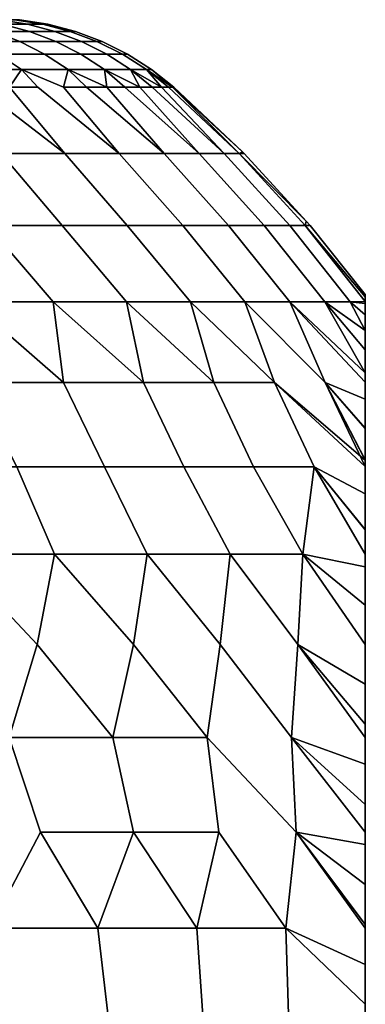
# Model space of a CAD drawing. Header units: metres. Extents: x -109 to 109, y -100 to 58.
# Tile 596 of 642: x 87.25 to 88.5, y 23.43 to 26.99. Entities that reach past the tile are written whole.
import ezdxf

# ---------------------------------------------------------------- set-up
doc = ezdxf.new("R2010")
doc.units = ezdxf.units.M
doc.layers.add('solid_21_062_100_XXX', color=7, linetype='CONTINUOUS')

msp = doc.modelspace()

# ---------------------------------------------------------------- linework, layer by layer
at = {"layer": 'solid_21_062_100_XXX'}
for points in [[(87.085014, 26.994728, -1.866423), (87.175629, 26.994728, -1.247802), (87.277008, 26.97884, -1.259652), (87.185539, 26.97884, -1.884148)], [(87.175629, 26.994728, 1.247802), (87.085014, 26.994728, 1.866423), (87.185539, 26.97884, 1.884148), (87.277008, 26.97884, 1.259652)], [(87.175629, 26.994728, -1.247802), (87.230118, 26.994728, -0.624958), (87.332024, 26.97884, -0.630893), (87.277008, 26.97884, -1.259652)], [(87.230118, 26.994728, 0.624958), (87.175629, 26.994728, 1.247802), (87.277008, 26.97884, 1.259652), (87.332024, 26.97884, 0.630893)], [(87.230118, 26.994728, -0.624958), (87.248299, 26.994728), (87.35038, 26.97884), (87.332024, 26.97884, -0.630893)], [(87.332024, 26.97884, 0.630893), (87.35038, 26.97884), (87.248299, 26.994728), (87.230118, 26.994728, 0.624958)], [(87.057907, 26.97884, -2.50227), (87.185539, 26.97884, -1.884148), (87.283913, 26.952507, -1.901495), (87.155106, 26.952507, -2.525306)], [(87.185539, 26.97884, 1.884148), (87.057907, 26.97884, 2.50227), (87.155106, 26.952507, 2.525306), (87.283913, 26.952507, 1.901495)], [(87.185539, 26.97884, -1.884148), (87.277008, 26.97884, -1.259652), (87.376228, 26.952507, -1.271249), (87.283913, 26.952507, -1.901495)], [(87.277008, 26.97884, 1.259652), (87.185539, 26.97884, 1.884148), (87.283913, 26.952507, 1.901495), (87.376228, 26.952507, 1.271249)], [(87.277008, 26.97884, -1.259652), (87.332024, 26.97884, -0.630893), (87.431747, 26.952507, -0.636702), (87.376228, 26.952507, -1.271249)], [(87.332024, 26.97884, 0.630893), (87.277008, 26.97884, 1.259652), (87.376228, 26.952507, 1.271249), (87.431747, 26.952507, 0.636702)], [(87.332024, 26.97884, -0.630893), (87.35038, 26.97884), (87.450272, 26.952507), (87.431747, 26.952507, -0.636702)], [(87.431747, 26.952507, 0.636702), (87.450272, 26.952507), (87.35038, 26.97884), (87.332024, 26.97884, 0.630893)], [(86.990242, 26.952507, -3.140573), (87.155106, 26.952507, -2.525306), (87.249146, 26.916008, -2.547593), (87.082825, 26.916008, -3.16829)], [(87.155106, 26.952507, 2.525306), (86.990242, 26.952507, 3.140573), (87.082825, 26.916008, 3.16829), (87.249146, 26.916008, 2.547593)], [(87.155106, 26.952507, -2.525306), (87.283913, 26.952507, -1.901495), (87.379082, 26.916008, -1.918276), (87.249146, 26.916008, -2.547593)], [(87.283913, 26.952507, 1.901495), (87.155106, 26.952507, 2.525306), (87.249146, 26.916008, 2.547593), (87.379082, 26.916008, 1.918276)], [(87.283913, 26.952507, -1.901495), (87.376228, 26.952507, -1.271249), (87.472214, 26.916008, -1.282468), (87.379082, 26.916008, -1.918276)], [(87.376228, 26.952507, 1.271249), (87.283913, 26.952507, 1.901495), (87.379082, 26.916008, 1.918276), (87.472214, 26.916008, 1.282468)], [(87.376228, 26.952507, -1.271249), (87.431747, 26.952507, -0.636702), (87.528221, 26.916008, -0.642321), (87.472214, 26.916008, -1.282468)], [(87.431747, 26.952507, 0.636702), (87.376228, 26.952507, 1.271249), (87.472214, 26.916008, 1.282468), (87.528221, 26.916008, 0.642321)], [(87.431747, 26.952507, -0.636702), (87.450272, 26.952507), (87.546913, 26.916008), (87.528221, 26.916008, -0.642321)], [(87.528221, 26.916008, 0.642321), (87.546913, 26.916008), (87.450272, 26.952507), (87.431747, 26.952507, 0.636702)], [(87.082825, 26.916008, -3.16829), (87.249146, 26.916008, -2.547593), (87.339012, 26.869734, -2.568893), (87.17131, 26.869734, -3.19478)], [(87.249146, 26.916008, 2.547593), (87.082825, 26.916008, 3.16829), (87.17131, 26.869734, 3.19478), (87.339012, 26.869734, 2.568893)], [(87.249146, 26.916008, -2.547593), (87.379082, 26.916008, -1.918276), (87.470047, 26.869734, -1.934315), (87.339012, 26.869734, -2.568893)], [(87.379082, 26.916008, 1.918276), (87.249146, 26.916008, 2.547593), (87.339012, 26.869734, 2.568893), (87.470047, 26.869734, 1.934315)], [(87.379082, 26.916008, -1.918276), (87.472214, 26.916008, -1.282468), (87.563957, 26.869734, -1.293191), (87.470047, 26.869734, -1.934315)], [(87.472214, 26.916008, 1.282468), (87.379082, 26.916008, 1.918276), (87.470047, 26.869734, 1.934315), (87.563957, 26.869734, 1.293191)], [(87.472214, 26.916008, -1.282468), (87.528221, 26.916008, -0.642321), (87.62043, 26.869734, -0.647691), (87.563957, 26.869734, -1.293191)], [(87.528221, 26.916008, 0.642321), (87.472214, 26.916008, 1.282468), (87.563957, 26.869734, 1.293191), (87.62043, 26.869734, 0.647691)], [(87.528221, 26.916008, -0.642321), (87.546913, 26.916008), (87.639275, 26.869734), (87.62043, 26.869734, -0.647691)], [(87.62043, 26.869734, 0.647691), (87.639275, 26.869734), (87.546913, 26.916008), (87.528221, 26.916008, 0.642321)], [(86.967491, 26.869734, -3.809856), (87.17131, 26.869734, -3.19478), (87.254745, 26.814177, -3.219759), (87.049339, 26.814177, -3.839644)], [(87.17131, 26.869734, 3.19478), (86.967491, 26.869734, 3.809856), (87.049339, 26.814177, 3.839644), (87.254745, 26.814177, 3.219759)], [(87.17131, 26.869734, -3.19478), (87.339012, 26.869734, -2.568893), (87.423759, 26.814177, -2.588979), (87.254745, 26.814177, -3.219759)], [(87.339012, 26.869734, 2.568893), (87.17131, 26.869734, 3.19478), (87.254745, 26.814177, 3.219759), (87.423759, 26.814177, 2.588979)], [(87.339012, 26.869734, -2.568893), (87.470047, 26.869734, -1.934315), (87.555817, 26.814177, -1.949438), (87.423759, 26.814177, -2.588979)], [(87.470047, 26.869734, 1.934315), (87.339012, 26.869734, 2.568893), (87.423759, 26.814177, 2.588979), (87.555817, 26.814177, 1.949438)], [(87.470047, 26.869734, -1.934315), (87.563957, 26.869734, -1.293191), (87.650459, 26.814177, -1.303302), (87.555817, 26.814177, -1.949438)], [(87.563957, 26.869734, 1.293191), (87.470047, 26.869734, 1.934315), (87.555817, 26.814177, 1.949438), (87.650459, 26.814177, 1.303302)], [(87.563957, 26.869734, -1.293191), (87.62043, 26.869734, -0.647691), (87.707375, 26.814177, -0.652755), (87.650459, 26.814177, -1.303302)], [(87.62043, 26.869734, 0.647691), (87.563957, 26.869734, 1.293191), (87.650459, 26.814177, 1.303302), (87.707375, 26.814177, 0.652755)], [(87.62043, 26.869734, -0.647691), (87.639275, 26.869734), (87.726372, 26.814177), (87.707375, 26.814177, -0.652755)], [(87.707375, 26.814177, 0.652755), (87.726372, 26.814177), (87.639275, 26.869734), (87.62043, 26.869734, 0.647691)], [(87.049339, 26.814177, -3.839644), (87.211601, 26.75, -3.621348), (87.412476, 26.509626, -3.81844), (87.099586, 26.75, -3.937177)], [(87.049339, 26.814177, -3.839644), (87.254745, 26.814177, -3.219759), (87.211601, 26.75, -3.621348)], [(87.049339, 26.814177, 3.839644), (87.099586, 26.75, 3.937177), (87.412476, 26.509626, 3.81844), (87.211601, 26.75, 3.621348)], [(87.254745, 26.814177, 3.219759), (87.049339, 26.814177, 3.839644), (87.211601, 26.75, 3.621348), (87.314209, 26.75, 3.302337)], [(87.254745, 26.814177, -3.219759), (87.314209, 26.75, -3.302337), (87.211601, 26.75, -3.621348)], [(87.254745, 26.814177, -3.219759), (87.407318, 26.75, -2.980426), (87.609406, 26.509626, -3.200565), (87.314209, 26.75, -3.302337)], [(87.254745, 26.814177, -3.219759), (87.423759, 26.814177, -2.588979), (87.407318, 26.75, -2.980426)], [(87.254745, 26.814177, 3.219759), (87.314209, 26.75, 3.302337), (87.609406, 26.509626, 3.200565), (87.407318, 26.75, 2.980426)], [(87.423759, 26.814177, 2.588979), (87.254745, 26.814177, 3.219759), (87.407318, 26.75, 2.980426), (87.490845, 26.75, 2.655897)], [(87.423759, 26.814177, -2.588979), (87.490845, 26.75, -2.655897), (87.407318, 26.75, -2.980426)], [(87.423759, 26.814177, -2.588979), (87.564728, 26.75, -2.329035), (87.490845, 26.75, -2.655897)], [(87.423759, 26.814177, -2.588979), (87.555817, 26.814177, -1.949438), (87.564728, 26.75, -2.329035)], [(87.423759, 26.814177, 2.588979), (87.490845, 26.75, 2.655897), (87.564728, 26.75, 2.329035)], [(87.555817, 26.814177, 1.949438), (87.423759, 26.814177, 2.588979), (87.564728, 26.75, 2.329035), (87.628883, 26.75, 2.000127)], [(87.555817, 26.814177, -1.949438), (87.683266, 26.75, -1.669462), (87.628883, 26.75, -2.000127)], [(87.555817, 26.814177, -1.949438), (87.650459, 26.814177, -1.303302), (87.683266, 26.75, -1.669462)], [(87.555817, 26.814177, -1.949438), (87.628883, 26.75, -2.000127), (87.564728, 26.75, -2.329035)], [(87.555817, 26.814177, 1.949438), (87.628883, 26.75, 2.000127), (87.683266, 26.75, 1.669462)], [(87.650459, 26.814177, 1.303302), (87.555817, 26.814177, 1.949438), (87.683266, 26.75, 1.669462), (87.727829, 26.75, 1.337331)], [(87.650459, 26.814177, -1.303302), (87.762527, 26.75, -1.004026), (87.727829, 26.75, -1.337331)], [(87.650459, 26.814177, -1.303302), (87.707375, 26.814177, -0.652755), (87.762527, 26.75, -1.004026)], [(87.650459, 26.814177, -1.303302), (87.727829, 26.75, -1.337331), (87.683266, 26.75, -1.669462)], [(87.650459, 26.814177, 1.303302), (87.727829, 26.75, 1.337331), (87.762527, 26.75, 1.004026)], [(87.707375, 26.814177, 0.652755), (87.650459, 26.814177, 1.303302), (87.762527, 26.75, 1.004026), (87.787331, 26.75, 0.669839)], [(87.726372, 26.814177), (87.707375, 26.814177, 0.652755), (87.802223, 26.75, 0.335066), (87.80719, 26.75)], [(87.707375, 26.814177, -0.652755), (87.802223, 26.75, -0.335066), (87.787331, 26.75, -0.669839)], [(87.707375, 26.814177, -0.652755), (87.726372, 26.814177), (87.802223, 26.75, -0.335066)], [(87.707375, 26.814177, -0.652755), (87.787331, 26.75, -0.669839), (87.762527, 26.75, -1.004026)], [(87.707375, 26.814177, 0.652755), (87.787331, 26.75, 0.669839), (87.802223, 26.75, 0.335066)], [(87.726372, 26.814177), (87.80719, 26.75), (87.802223, 26.75, -0.335066)], [(87.412476, 26.509626, -3.81844), (87.181206, 26.509626, -4.4243), (86.978256, 26.75, -4.249549), (87.099586, 26.75, -3.937177)], [(87.181206, 26.509626, 4.4243), (87.412476, 26.509626, 3.81844), (87.099586, 26.75, 3.937177), (86.978256, 26.75, 4.249549)], [(87.609406, 26.509626, -3.200565), (87.412476, 26.509626, -3.81844), (87.211601, 26.75, -3.621348), (87.314209, 26.75, -3.302337)], [(87.412476, 26.509626, 3.81844), (87.609406, 26.509626, 3.200565), (87.314209, 26.75, 3.302337), (87.211601, 26.75, 3.621348)], [(87.771385, 26.509626, -2.572621), (87.609406, 26.509626, -3.200565), (87.407318, 26.75, -2.980426), (87.490845, 26.75, -2.655897)], [(87.609406, 26.509626, 3.200565), (87.771385, 26.509626, 2.572621), (87.490845, 26.75, 2.655897), (87.407318, 26.75, 2.980426)], [(87.771385, 26.509626, -2.572621), (87.490845, 26.75, -2.655897), (87.564728, 26.75, -2.329035)], [(87.771385, 26.509626, 2.572621), (87.564728, 26.75, 2.329035), (87.490845, 26.75, 2.655897)], [(87.897903, 26.509626, -1.936582), (87.771385, 26.509626, -2.572621), (87.564728, 26.75, -2.329035), (87.628883, 26.75, -2.000127)], [(87.771385, 26.509626, 2.572621), (87.897903, 26.509626, 1.936582), (87.628883, 26.75, 2.000127), (87.564728, 26.75, 2.329035)], [(87.897903, 26.509626, -1.936582), (87.628883, 26.75, -2.000127), (87.683266, 26.75, -1.669462)], [(87.897903, 26.509626, 1.936582), (87.683266, 26.75, 1.669462), (87.628883, 26.75, 2.000127)], [(87.988556, 26.509626, -1.29445), (87.897903, 26.509626, -1.936582), (87.683266, 26.75, -1.669462), (87.727829, 26.75, -1.337331)], [(87.897903, 26.509626, 1.936582), (87.988556, 26.509626, 1.29445), (87.727829, 26.75, 1.337331), (87.683266, 26.75, 1.669462)], [(87.988556, 26.509626, -1.29445), (87.727829, 26.75, -1.337331), (87.762527, 26.75, -1.004026)], [(87.988556, 26.509626, 1.29445), (87.762527, 26.75, 1.004026), (87.727829, 26.75, 1.337331)], [(88.043068, 26.509626, -0.648245), (87.988556, 26.509626, -1.29445), (87.762527, 26.75, -1.004026), (87.787331, 26.75, -0.669839)], [(87.988556, 26.509626, 1.29445), (88.043068, 26.509626, 0.648245), (87.787331, 26.75, 0.669839), (87.762527, 26.75, 1.004026)], [(88.043068, 26.509626, -0.648245), (87.787331, 26.75, -0.669839), (87.802223, 26.75, -0.335066)], [(88.043068, 26.509626, 0.648245), (87.802223, 26.75, 0.335066), (87.787331, 26.75, 0.669839)], [(88.055008, 26.515953), (88.043068, 26.509626, -0.648245), (87.802223, 26.75, -0.335066), (87.80719, 26.75)], [(87.802223, 26.75, 0.335066), (88.055008, 26.515953), (87.80719, 26.75)], [(88.043068, 26.509626, 0.648245), (88.061256, 26.509626), (88.055008, 26.515953), (87.802223, 26.75, 0.335066)], [(86.916328, 26.509626, -5.01624), (87.181206, 26.509626, -4.4243), (87.402168, 26.249126, -4.515825), (87.131813, 26.249126, -5.12001)], [(87.181206, 26.509626, 4.4243), (86.916328, 26.509626, 5.01624), (87.131813, 26.249126, 5.12001), (87.402168, 26.249126, 4.515825)], [(87.181206, 26.509626, -4.4243), (87.412476, 26.509626, -3.81844), (87.638222, 26.249126, -3.897431), (87.402168, 26.249126, -4.515825)], [(87.412476, 26.509626, 3.81844), (87.181206, 26.509626, 4.4243), (87.402168, 26.249126, 4.515825), (87.638222, 26.249126, 3.897431)], [(87.412476, 26.509626, -3.81844), (87.609406, 26.509626, -3.200565), (87.839226, 26.249126, -3.266775), (87.638222, 26.249126, -3.897431)], [(87.609406, 26.509626, 3.200565), (87.412476, 26.509626, 3.81844), (87.638222, 26.249126, 3.897431), (87.839226, 26.249126, 3.266775)], [(87.609406, 26.509626, -3.200565), (87.771385, 26.509626, -2.572621), (88.004555, 26.249126, -2.62584), (87.839226, 26.249126, -3.266775)], [(87.771385, 26.509626, 2.572621), (87.609406, 26.509626, 3.200565), (87.839226, 26.249126, 3.266775), (88.004555, 26.249126, 2.62584)], [(87.771385, 26.509626, -2.572621), (87.897903, 26.509626, -1.936582), (88.13369, 26.249126, -1.976644), (88.004555, 26.249126, -2.62584)], [(87.897903, 26.509626, 1.936582), (87.771385, 26.509626, 2.572621), (88.004555, 26.249126, 2.62584), (88.13369, 26.249126, 1.976644)], [(87.897903, 26.509626, -1.936582), (87.988556, 26.509626, -1.29445), (88.226219, 26.249126, -1.321228), (88.13369, 26.249126, -1.976644)], [(87.988556, 26.509626, 1.29445), (87.897903, 26.509626, 1.936582), (88.13369, 26.249126, 1.976644), (88.226219, 26.249126, 1.321228)], [(87.988556, 26.509626, -1.29445), (88.043068, 26.509626, -0.648245), (88.281853, 26.249126, -0.661655), (88.226219, 26.249126, -1.321228)], [(88.043068, 26.509626, 0.648245), (87.988556, 26.509626, 1.29445), (88.226219, 26.249126, 1.321228), (88.281853, 26.249126, 0.661655)], [(88.055008, 26.515953), (88.061256, 26.509626), (88.043068, 26.509626, -0.648245)], [(88.281853, 26.249126, 0.661655), (88.300415, 26.249126), (88.286301, 26.265566), (88.043068, 26.509626, 0.648245)], [(88.286301, 26.265566), (88.281853, 26.249126, -0.661655), (88.043068, 26.509626, -0.648245), (88.061256, 26.509626)], [(88.043068, 26.509626, 0.648245), (88.286301, 26.265566), (88.061256, 26.509626)], [(86.828003, 26.249126, -5.708085), (87.131813, 26.249126, -5.12001), (87.369598, 25.972372, -5.132828), (87.071632, 25.972372, -5.721435)], [(87.369675, 25.972372, 5.132669), (87.131813, 26.249126, 5.12001), (86.828003, 26.249126, 5.708085), (87.071724, 25.972372, 5.721266)], [(87.131813, 26.249126, -5.12001), (87.402168, 26.249126, -4.515825), (87.634834, 25.972372, -4.52876), (87.369598, 25.972372, -5.132828)], [(87.634895, 25.972372, 4.528612), (87.402168, 26.249126, 4.515825), (87.131813, 26.249126, 5.12001), (87.369675, 25.972372, 5.132669)], [(87.402168, 26.249126, -4.515825), (87.638222, 26.249126, -3.897431), (87.866524, 25.972372, -3.911052), (87.634834, 25.972372, -4.52876)], [(87.86657, 25.972372, 3.910915), (87.638222, 26.249126, 3.897431), (87.402168, 26.249126, 4.515825), (87.634895, 25.972372, 4.528612)], [(87.638222, 26.249126, -3.897431), (87.839226, 26.249126, -3.266775), (88.063972, 25.972372, -3.281562), (87.866524, 25.972372, -3.911052)], [(88.064011, 25.972372, 3.281437), (87.839226, 26.249126, 3.266775), (87.638222, 26.249126, 3.897431), (87.86657, 25.972372, 3.910915)], [(87.839226, 26.249126, -3.266775), (88.004555, 26.249126, -2.62584), (88.226593, 25.972372, -2.642187), (88.063972, 25.972372, -3.281562)], [(88.226616, 25.972372, 2.642076), (88.004555, 26.249126, 2.62584), (87.839226, 26.249126, 3.266775), (88.064011, 25.972372, 3.281437)], [(88.004555, 26.249126, -2.62584), (88.13369, 26.249126, -1.976644), (88.353889, 25.972372, -1.994853), (88.226593, 25.972372, -2.642187)], [(88.353905, 25.972372, 1.994757), (88.13369, 26.249126, 1.976644), (88.004555, 26.249126, 2.62584), (88.226616, 25.972372, 2.642076)], [(88.13369, 26.249126, -1.976644), (88.226219, 26.249126, -1.321228), (88.44548, 25.972372, -1.341511), (88.353889, 25.972372, -1.994853)], [(88.445488, 25.972372, 1.34143), (88.226219, 26.249126, 1.321228), (88.13369, 26.249126, 1.976644), (88.353905, 25.972372, 1.994757)], [(88.226219, 26.249126, -1.321228), (88.281853, 26.249126, -0.661655), (88.5, 25.973782, -0.684763), (88.44548, 25.972372, -1.341511)], [(88.445488, 25.972372, 1.34143), (88.5, 25.973787, 0.6847), (88.281853, 26.249126, 0.661655), (88.226219, 26.249126, 1.321228)], [(88.286301, 26.265566), (88.300415, 26.249126), (88.281853, 26.249126, -0.661655)], [(88.281853, 26.249126, -0.661655), (88.5, 25.99164, -0.387515), (88.5, 25.973782, -0.684763)], [(88.281853, 26.249126, -0.661655), (88.300415, 26.249126), (88.5, 26), (88.5, 25.99164, -0.387515)], [(88.5, 25.991632, 0.387671), (88.5, 26), (88.300415, 26.249126), (88.281853, 26.249126, 0.661655)], [(88.5, 25.973787, 0.6847), (88.5, 25.991632, 0.387671), (88.281853, 26.249126, 0.661655)], [(88.5, 25.991632, 0.387671), (88.5, 25.99164, -0.387515), (88.5, 26)], [(87.406746, 25.68075, -5.512374), (87.071632, 25.972372, -5.721435), (87.369598, 25.972372, -5.132828)], [(87.083328, 25.68075, -6.110361), (87.071632, 25.972372, -5.721435), (87.406746, 25.68075, -5.512374)], [(87.406738, 25.68075, 5.512393), (87.369675, 25.972372, 5.132669), (87.071724, 25.972372, 5.721266)], [(87.406738, 25.68075, 5.512393), (87.071724, 25.972372, 5.721266), (87.083321, 25.68075, 6.110381)], [(87.696411, 25.68075, -4.897328), (87.369598, 25.972372, -5.132828), (87.634834, 25.972372, -4.52876)], [(87.406746, 25.68075, -5.512374), (87.369598, 25.972372, -5.132828), (87.696411, 25.68075, -4.897328)], [(87.696404, 25.68075, 4.897346), (87.634895, 25.972372, 4.528612), (87.369675, 25.972372, 5.132669)], [(87.696404, 25.68075, 4.897346), (87.369675, 25.972372, 5.132669), (87.406738, 25.68075, 5.512393)], [(87.951424, 25.68075, -4.267126), (87.634834, 25.972372, -4.52876), (87.866524, 25.972372, -3.911052)], [(87.696411, 25.68075, -4.897328), (87.634834, 25.972372, -4.52876), (87.951424, 25.68075, -4.267126)], [(87.951416, 25.68075, 4.267143), (87.86657, 25.972372, 3.910915), (87.634895, 25.972372, 4.528612)], [(87.951416, 25.68075, 4.267143), (87.634895, 25.972372, 4.528612), (87.696404, 25.68075, 4.897346)], [(88.17099, 25.68075, -3.623718), (87.866524, 25.972372, -3.911052), (88.063972, 25.972372, -3.281562)], [(87.951424, 25.68075, -4.267126), (87.866524, 25.972372, -3.911052), (88.17099, 25.68075, -3.623718)], [(88.17099, 25.68075, 3.623733), (88.064011, 25.972372, 3.281437), (87.86657, 25.972372, 3.910915)], [(88.17099, 25.68075, 3.623733), (87.86657, 25.972372, 3.910915), (87.951416, 25.68075, 4.267143)], [(88.354446, 25.68075, -2.969095), (88.063972, 25.972372, -3.281562), (88.226593, 25.972372, -2.642187)], [(88.5, 25.376169, -3.121268), (88.17099, 25.68075, -3.623718), (88.063972, 25.972372, -3.281562), (88.354446, 25.68075, -2.969095)], [(88.354439, 25.68075, 2.969109), (88.226616, 25.972372, 2.642076), (88.064011, 25.972372, 3.281437)], [(88.5, 25.399967, 3.069478), (88.354439, 25.68075, 2.969109), (88.064011, 25.972372, 3.281437), (88.17099, 25.68075, 3.623733)], [(88.5, 25.71578, -2.189695), (88.5, 25.68194, -2.307629), (88.226593, 25.972372, -2.642187), (88.353889, 25.972372, -1.994853)], [(88.5, 25.620611, -2.502703), (88.354446, 25.68075, -2.969095), (88.226593, 25.972372, -2.642187), (88.5, 25.68194, -2.307629)], [(88.5, 25.799068, 1.858608), (88.353905, 25.972372, 1.994757), (88.226616, 25.972372, 2.642076), (88.5, 25.715597, 2.190353)], [(88.5, 25.620382, 2.503397), (88.5, 25.681938, 2.307634), (88.226616, 25.972372, 2.642076), (88.354439, 25.68075, 2.969109)], [(88.5, 25.715597, 2.190353), (88.226616, 25.972372, 2.642076), (88.5, 25.681938, 2.307634)], [(88.5, 25.869612, -1.509264), (88.5, 25.799208, -1.857989), (88.353889, 25.972372, -1.994853), (88.44548, 25.972372, -1.341511)], [(88.5, 25.799208, -1.857989), (88.5, 25.71578, -2.189695), (88.353889, 25.972372, -1.994853)], [(88.5, 25.869514, 1.509808), (88.445488, 25.972372, 1.34143), (88.353905, 25.972372, 1.994757)], [(88.5, 25.799068, 1.858608), (88.5, 25.869514, 1.509808), (88.353905, 25.972372, 1.994757)], [(88.5, 25.966738, -0.770776), (88.44548, 25.972372, -1.341511), (88.5, 25.973782, -0.684763)], [(88.5, 25.925797, -1.145879), (88.5, 25.869612, -1.509264), (88.44548, 25.972372, -1.341511)], [(88.5, 25.966738, -0.770776), (88.5, 25.925797, -1.145879), (88.44548, 25.972372, -1.341511)], [(88.5, 25.966713, 0.771074), (88.5, 25.973787, 0.6847), (88.445488, 25.972372, 1.34143)], [(88.5, 25.925739, 1.14631), (88.5, 25.966713, 0.771074), (88.445488, 25.972372, 1.34143)], [(88.5, 25.869514, 1.509808), (88.5, 25.925739, 1.14631), (88.445488, 25.972372, 1.34143)], [(88.5, 25.973787, 0.6847), (88.5, 25.973782, -0.684763), (88.5, 25.99164, -0.387515)], [(88.5, 25.973787, 0.6847), (88.5, 25.99164, -0.387515), (88.5, 25.991632, 0.387671)], [(88.5, 25.966713, 0.771074), (88.5, 25.973782, -0.684763), (88.5, 25.973787, 0.6847)], [(88.5, 25.966713, 0.771074), (88.5, 25.966738, -0.770776), (88.5, 25.973782, -0.684763)], [(88.5, 25.966713, 0.771074), (88.5, 25.925797, -1.145879), (88.5, 25.966738, -0.770776)], [(88.5, 25.925739, 1.14631), (88.5, 25.925797, -1.145879), (88.5, 25.966713, 0.771074)], [(88.5, 25.925739, 1.14631), (88.5, 25.869612, -1.509264), (88.5, 25.925797, -1.145879)], [(88.5, 25.869514, 1.509808), (88.5, 25.869612, -1.509264), (88.5, 25.925739, 1.14631)], [(88.5, 25.869514, 1.509808), (88.5, 25.799208, -1.857989), (88.5, 25.869612, -1.509264)], [(88.5, 25.799068, 1.858608), (88.5, 25.799208, -1.857989), (88.5, 25.869514, 1.509808)], [(88.5, 25.799068, 1.858608), (88.5, 25.71578, -2.189695), (88.5, 25.799208, -1.857989)], [(88.5, 25.799068, 1.858608), (88.5, 25.715597, 2.190353), (88.5, 25.71578, -2.189695)], [(88.5, 25.681938, 2.307634), (88.5, 25.68194, -2.307629), (88.5, 25.71578, -2.189695)], [(88.5, 25.715597, 2.190353), (88.5, 25.681938, 2.307634), (88.5, 25.71578, -2.189695)], [(87.406738, 25.68075, 5.512393), (87.083321, 25.68075, 6.110381), (87.238121, 25.375717, 6.200109), (87.556335, 25.375717, 5.613029)], [(87.406746, 25.68075, -5.512374), (87.556351, 25.375717, -5.612991), (87.238144, 25.375717, -6.200069), (87.083328, 25.68075, -6.110361)], [(87.696404, 25.68075, 4.897346), (87.406738, 25.68075, 5.512393), (87.556335, 25.375717, 5.613029), (87.842484, 25.375717, 5.009669)], [(87.696411, 25.68075, -4.897328), (87.842499, 25.375717, -5.009634), (87.556351, 25.375717, -5.612991), (87.406746, 25.68075, -5.512374)], [(87.951416, 25.68075, 4.267143), (87.696404, 25.68075, 4.897346), (87.842484, 25.375717, 5.009669), (88.095726, 25.375717, 4.391779)], [(87.951424, 25.68075, -4.267126), (88.095741, 25.375717, -4.391748), (87.842499, 25.375717, -5.009634), (87.696411, 25.68075, -4.897328)], [(88.17099, 25.68075, 3.623733), (87.951416, 25.68075, 4.267143), (88.095726, 25.375717, 4.391779), (88.315346, 25.375717, 3.761152)], [(88.17099, 25.68075, -3.623718), (88.315353, 25.375717, -3.761125), (88.095741, 25.375717, -4.391748), (87.951424, 25.68075, -4.267126)], [(88.17099, 25.68075, -3.623718), (88.5, 25.376169, -3.121268), (88.5, 25.277573, -3.321252), (88.315353, 25.375717, -3.761125)], [(88.17099, 25.68075, 3.623733), (88.315346, 25.375717, 3.761152), (88.5, 25.277243, 3.321887), (88.5, 25.376165, 3.121275)], [(88.17099, 25.68075, 3.623733), (88.5, 25.376165, 3.121275), (88.5, 25.399967, 3.069478)], [(88.5, 25.51474, 2.796629), (88.354439, 25.68075, 2.969109), (88.5, 25.399967, 3.069478)], [(88.5, 25.51474, 2.796629), (88.5, 25.620382, 2.503397), (88.354439, 25.68075, 2.969109)], [(88.354446, 25.68075, -2.969095), (88.5, 25.400259, -3.068836), (88.5, 25.376169, -3.121268)], [(88.354446, 25.68075, -2.969095), (88.5, 25.514999, -2.795962), (88.5, 25.400259, -3.068836)], [(88.354446, 25.68075, -2.969095), (88.5, 25.620611, -2.502703), (88.5, 25.514999, -2.795962)], [(88.5, 25.620382, 2.503397), (88.5, 25.620611, -2.502703), (88.5, 25.68194, -2.307629)], [(88.5, 25.620382, 2.503397), (88.5, 25.68194, -2.307629), (88.5, 25.681938, 2.307634)], [(88.5, 25.620382, 2.503397), (88.5, 25.514999, -2.795962), (88.5, 25.620611, -2.502703)], [(88.5, 25.51474, 2.796629), (88.5, 25.514999, -2.795962), (88.5, 25.620382, 2.503397)], [(88.5, 25.51474, 2.796629), (88.5, 25.400259, -3.068836), (88.5, 25.514999, -2.795962)], [(88.5, 25.51474, 2.796629), (88.5, 25.399967, 3.069478), (88.5, 25.400259, -3.068836)], [(88.5, 25.376165, 3.121275), (88.5, 25.376169, -3.121268), (88.5, 25.400259, -3.068836)], [(88.5, 25.399967, 3.069478), (88.5, 25.376165, 3.121275), (88.5, 25.400259, -3.068836)], [(87.238121, 25.375717, 6.200109), (86.888763, 25.375717, 6.769207), (87.004189, 25.0588, 6.87945), (87.374313, 25.0588, 6.278055)], [(86.888794, 25.375717, -6.769165), (87.238144, 25.375717, -6.200069), (87.374298, 25.0588, -6.278084), (87.004166, 25.0588, -6.879483)], [(87.238121, 25.375717, 6.200109), (87.374313, 25.0588, 6.278055), (87.710052, 25.0588, 5.656803), (87.556335, 25.375717, 5.613029)], [(87.238144, 25.375717, -6.200069), (87.556351, 25.375717, -5.612991), (87.710045, 25.0588, -5.656827), (87.374298, 25.0588, -6.278084)], [(87.556335, 25.375717, 5.613029), (87.710052, 25.0588, 5.656803), (88.010338, 25.0588, 5.01766), (87.842484, 25.375717, 5.009669)], [(87.556351, 25.375717, -5.612991), (87.842499, 25.375717, -5.009634), (88.01033, 25.0588, -5.017679), (87.710045, 25.0588, -5.656827)], [(87.842484, 25.375717, 5.009669), (88.010338, 25.0588, 5.01766), (88.274208, 25.0588, 4.362646), (88.095726, 25.375717, 4.391779)], [(87.842499, 25.375717, -5.009634), (88.095741, 25.375717, -4.391748), (88.274208, 25.0588, -4.362659), (88.01033, 25.0588, -5.017679)], [(88.315346, 25.375717, 3.761152), (88.095726, 25.375717, 4.391779), (88.274208, 25.0588, 4.362646)], [(88.095741, 25.375717, -4.391748), (88.315353, 25.375717, -3.761125), (88.274208, 25.0588, -4.362659)], [(88.315353, 25.375717, -3.761125), (88.5, 25.059179, -3.696038), (88.5, 25.013327, -3.76486), (88.274208, 25.0588, -4.362659)], [(88.315346, 25.375717, 3.761152), (88.274208, 25.0588, 4.362646), (88.5, 25.012966, 3.765393), (88.5, 25.059168, 3.696055)], [(88.315346, 25.375717, 3.761152), (88.5, 25.059168, 3.696055), (88.5, 25.147844, 3.553782)], [(88.5, 25.277243, 3.321887), (88.315346, 25.375717, 3.761152), (88.5, 25.147844, 3.553782)], [(88.315353, 25.375717, -3.761125), (88.5, 25.148216, -3.553159), (88.5, 25.059179, -3.696038)], [(88.315353, 25.375717, -3.761125), (88.5, 25.277573, -3.321252), (88.5, 25.148216, -3.553159)], [(88.5, 25.277243, 3.321887), (88.5, 25.277573, -3.321252), (88.5, 25.376169, -3.121268)], [(88.5, 25.277243, 3.321887), (88.5, 25.376169, -3.121268), (88.5, 25.376165, 3.121275)], [(88.5, 25.277243, 3.321887), (88.5, 25.148216, -3.553159), (88.5, 25.277573, -3.321252)], [(88.5, 25.277243, 3.321887), (88.5, 25.147844, 3.553782), (88.5, 25.148216, -3.553159)], [(88.5, 25.059168, 3.696055), (88.5, 25.059179, -3.696038), (88.5, 25.148216, -3.553159)], [(88.5, 25.147844, 3.553782), (88.5, 25.059168, 3.696055), (88.5, 25.148216, -3.553159)], [(87.004189, 25.0588, 6.87945), (86.930786, 24.731583, 7.228401), (87.210411, 24.395704, 7.011353), (87.311829, 24.731583, 6.644956)], [(87.004166, 25.0588, -6.879483), (87.311852, 24.731583, -6.64491), (87.210419, 24.395704, -7.011343), (86.930817, 24.731583, -7.228351)], [(87.004166, 25.0588, -6.879483), (87.374298, 25.0588, -6.278084), (87.311852, 24.731583, -6.64491)], [(87.374313, 25.0588, 6.278055), (87.004189, 25.0588, 6.87945), (87.311829, 24.731583, 6.644956)], [(87.374313, 25.0588, 6.278055), (87.311829, 24.731583, 6.644956), (87.586159, 24.395704, 6.400707), (87.660271, 24.731583, 6.041475)], [(87.374298, 25.0588, -6.278084), (87.660294, 24.731583, -6.041434), (87.586166, 24.395704, -6.400699), (87.311852, 24.731583, -6.64491)], [(87.374298, 25.0588, -6.278084), (87.710045, 25.0588, -5.656827), (87.660294, 24.731583, -6.041434)], [(87.710052, 25.0588, 5.656803), (87.374313, 25.0588, 6.278055), (87.660271, 24.731583, 6.041475)], [(87.710052, 25.0588, 5.656803), (87.660271, 24.731583, 6.041475), (87.927132, 24.395704, 5.769982), (87.97506, 24.731583, 5.419777)], [(87.710045, 25.0588, -5.656827), (87.975075, 24.731583, -5.419743), (87.927132, 24.395704, -5.769974), (87.660294, 24.731583, -6.041434)], [(87.710045, 25.0588, -5.656827), (88.01033, 25.0588, -5.017679), (87.975075, 24.731583, -5.419743)], [(88.010338, 25.0588, 5.01766), (87.710052, 25.0588, 5.656803), (87.97506, 24.731583, 5.419777)], [(88.010338, 25.0588, 5.01766), (87.97506, 24.731583, 5.419777), (88.232254, 24.395704, 5.121156), (88.255257, 24.731583, 4.781739)], [(88.01033, 25.0588, -5.017679), (88.255264, 24.731583, -4.781709), (88.232254, 24.395704, -5.12115), (87.975075, 24.731583, -5.419743)], [(88.01033, 25.0588, -5.017679), (88.274208, 25.0588, -4.362659), (88.255264, 24.731583, -4.781709)], [(88.274208, 25.0588, 4.362646), (88.010338, 25.0588, 5.01766), (88.255257, 24.731583, 4.781739)], [(88.274208, 25.0588, 4.362646), (88.255257, 24.731583, 4.781739), (88.5, 24.588163, 4.281934), (88.5, 24.731583, 4.129302)], [(88.274208, 25.0588, -4.362659), (88.5, 24.731583, -4.1293), (88.5, 24.588472, -4.281625), (88.255264, 24.731583, -4.781709)], [(88.274208, 25.0588, -4.362659), (88.5, 24.874235, -3.956535), (88.5, 24.731583, -4.1293)], [(88.274208, 25.0588, -4.362659), (88.5, 25.013327, -3.76486), (88.5, 24.874235, -3.956535)], [(88.274208, 25.0588, 4.362646), (88.5, 24.731583, 4.129302), (88.5, 24.873877, 3.956996)], [(88.5, 25.012966, 3.765393), (88.274208, 25.0588, 4.362646), (88.5, 24.873877, 3.956996)], [(88.5, 25.012966, 3.765393), (88.5, 25.013327, -3.76486), (88.5, 25.059179, -3.696038)], [(88.5, 25.012966, 3.765393), (88.5, 25.059179, -3.696038), (88.5, 25.059168, 3.696055)], [(88.5, 25.012966, 3.765393), (88.5, 24.874235, -3.956535), (88.5, 25.013327, -3.76486)], [(88.5, 25.012966, 3.765393), (88.5, 24.873877, 3.956996), (88.5, 24.874235, -3.956535)], [(88.5, 24.731583, 4.129302), (88.5, 24.731583, -4.1293), (88.5, 24.874235, -3.956535)], [(88.5, 24.873877, 3.956996), (88.5, 24.731583, 4.129302), (88.5, 24.874235, -3.956535)], [(87.311829, 24.731583, 6.644956), (87.210411, 24.395704, 7.011353), (87.586159, 24.395704, 6.400707)], [(87.311852, 24.731583, -6.64491), (87.586166, 24.395704, -6.400699), (87.210419, 24.395704, -7.011343)], [(87.660271, 24.731583, 6.041475), (87.586159, 24.395704, 6.400707), (87.927132, 24.395704, 5.769982)], [(87.660294, 24.731583, -6.041434), (87.927132, 24.395704, -5.769974), (87.586166, 24.395704, -6.400699)], [(87.975075, 24.731583, -5.419743), (88.232254, 24.395704, -5.12115), (88.250015, 24.052845, -5.294799), (87.927132, 24.395704, -5.769974)], [(87.97506, 24.731583, 5.419777), (87.927132, 24.395704, 5.769982), (88.250023, 24.052845, 5.294798), (88.232254, 24.395704, 5.121156)], [(88.255264, 24.731583, -4.781709), (88.5, 24.395607, -4.45787), (88.5, 24.298403, -4.535406), (88.232254, 24.395704, -5.12115)], [(88.255257, 24.731583, 4.781739), (88.232254, 24.395704, 5.121156), (88.5, 24.298162, 4.535589), (88.5, 24.395596, 4.457877)], [(88.255257, 24.731583, 4.781739), (88.5, 24.395596, 4.457877), (88.5, 24.443342, 4.417159)], [(88.5, 24.588163, 4.281934), (88.255257, 24.731583, 4.781739), (88.5, 24.443342, 4.417159)], [(88.255264, 24.731583, -4.781709), (88.5, 24.443626, -4.416913), (88.5, 24.395607, -4.45787)], [(88.255264, 24.731583, -4.781709), (88.5, 24.588472, -4.281625), (88.5, 24.443626, -4.416913)], [(88.5, 24.588163, 4.281934), (88.5, 24.588472, -4.281625), (88.5, 24.731583, -4.1293)], [(88.5, 24.588163, 4.281934), (88.5, 24.731583, -4.1293), (88.5, 24.731583, 4.129302)], [(88.5, 24.588163, 4.281934), (88.5, 24.443626, -4.416913), (88.5, 24.588472, -4.281625)], [(88.5, 24.588163, 4.281934), (88.5, 24.443342, 4.417159), (88.5, 24.443626, -4.416913)], [(88.5, 24.395596, 4.457877), (88.5, 24.395607, -4.45787), (88.5, 24.443626, -4.416913)], [(88.5, 24.443342, 4.417159), (88.5, 24.395596, 4.457877), (88.5, 24.443626, -4.416913)], [(87.210419, 24.395704, -7.011343), (87.324471, 24.052845, -6.994906), (87.140228, 23.704718, -7.381757), (86.960495, 24.052845, -7.528342)], [(87.210411, 24.395704, 7.011353), (86.960503, 24.052845, 7.528329), (87.140221, 23.704718, 7.381768), (87.324478, 24.052845, 6.994896)], [(87.210411, 24.395704, 7.011353), (87.324478, 24.052845, 6.994896), (87.66127, 24.052845, 6.443901), (87.586159, 24.395704, 6.400707)], [(87.210419, 24.395704, -7.011343), (87.586166, 24.395704, -6.400699), (87.66127, 24.052845, -6.443908), (87.324471, 24.052845, -6.994906)], [(87.927132, 24.395704, 5.769982), (87.586159, 24.395704, 6.400707), (87.66127, 24.052845, 6.443901), (87.970047, 24.052845, 5.876727)], [(87.586166, 24.395704, -6.400699), (87.927132, 24.395704, -5.769974), (87.970039, 24.052845, -5.876731), (87.66127, 24.052845, -6.443908)], [(87.927132, 24.395704, -5.769974), (88.250015, 24.052845, -5.294799), (88.212845, 23.704718, -5.52395), (87.970039, 24.052845, -5.876731)], [(87.927132, 24.395704, 5.769982), (87.970047, 24.052845, 5.876727), (88.212845, 23.704718, 5.523952), (88.250023, 24.052845, 5.294798)], [(88.232254, 24.395704, -5.12115), (88.5, 24.052683, -4.700924), (88.5, 24.007484, -4.726975), (88.250015, 24.052845, -5.294799)], [(88.232254, 24.395704, -5.12115), (88.5, 24.152906, -4.63845), (88.5, 24.052683, -4.700924)], [(88.232254, 24.395704, -5.12115), (88.5, 24.298403, -4.535406), (88.5, 24.152906, -4.63845)], [(88.232254, 24.395704, 5.121156), (88.250023, 24.052845, 5.294798), (88.5, 24.007484, 4.726976), (88.5, 24.052681, 4.700925)], [(88.232254, 24.395704, 5.121156), (88.5, 24.052681, 4.700925), (88.5, 24.152777, 4.638535)], [(88.5, 24.298162, 4.535589), (88.232254, 24.395704, 5.121156), (88.5, 24.152777, 4.638535)], [(88.5, 24.395596, 4.457877), (88.5, 24.298162, 4.535589), (88.5, 24.298403, -4.535406), (88.5, 24.395607, -4.45787)], [(88.5, 24.152777, 4.638535), (88.5, 24.152906, -4.63845), (88.5, 24.298403, -4.535406), (88.5, 24.298162, 4.535589)], [(88.5, 24.152777, 4.638535), (88.5, 24.052681, 4.700925), (88.5, 24.052683, -4.700924), (88.5, 24.152906, -4.63845)], [(87.324478, 24.052845, 6.994896), (87.140221, 23.704718, 7.381768), (87.53183, 23.704718, 6.782587)], [(87.324471, 24.052845, -6.994906), (87.531837, 23.704718, -6.782579), (87.140228, 23.704718, -7.381757)], [(87.324471, 24.052845, -6.994906), (87.66127, 24.052845, -6.443908), (87.531837, 23.704718, -6.782579)], [(87.66127, 24.052845, 6.443901), (87.324478, 24.052845, 6.994896), (87.53183, 23.704718, 6.782587)], [(87.66127, 24.052845, 6.443901), (87.53183, 23.704718, 6.782587), (87.88974, 23.704718, 6.162683)], [(87.66127, 24.052845, -6.443908), (87.88974, 23.704718, -6.162679), (87.531837, 23.704718, -6.782579)], [(87.66127, 24.052845, -6.443908), (87.970039, 24.052845, -5.876731), (87.88974, 23.704718, -6.162679)], [(87.970047, 24.052845, 5.876727), (87.66127, 24.052845, 6.443901), (87.88974, 23.704718, 6.162683)], [(87.970039, 24.052845, -5.876731), (88.212845, 23.704718, -5.52395), (87.88974, 23.704718, -6.162679)], [(87.970047, 24.052845, 5.876727), (87.88974, 23.704718, 6.162683), (88.212845, 23.704718, 5.523952)], [(88.250015, 24.052845, -5.294799), (88.5, 23.704683, -4.868777), (88.5, 23.573318, -4.913629), (88.212845, 23.704718, -5.52395)], [(88.250023, 24.052845, 5.294798), (88.212845, 23.704718, 5.523952), (88.5, 23.573528, 4.913565), (88.5, 23.704679, 4.868779)], [(88.250015, 24.052845, -5.294799), (88.5, 23.717905, -4.863721), (88.5, 23.704683, -4.868777)], [(88.250015, 24.052845, -5.294799), (88.5, 23.862543, -4.801752), (88.5, 23.717905, -4.863721)], [(88.250015, 24.052845, -5.294799), (88.5, 24.007484, -4.726975), (88.5, 23.862543, -4.801752)], [(88.250023, 24.052845, 5.294798), (88.5, 23.704679, 4.868779), (88.5, 23.718004, 4.863684)], [(88.5, 23.862644, 4.801703), (88.250023, 24.052845, 5.294798), (88.5, 23.718004, 4.863684)], [(88.5, 23.862644, 4.801703), (88.5, 24.007484, 4.726976), (88.250023, 24.052845, 5.294798)], [(88.5, 24.052681, 4.700925), (88.5, 24.007484, 4.726976), (88.5, 24.007484, -4.726975), (88.5, 24.052683, -4.700924)], [(88.5, 24.007484, 4.726976), (88.5, 23.862644, 4.801703), (88.5, 23.862543, -4.801752), (88.5, 24.007484, -4.726975)], [(88.5, 23.862644, 4.801703), (88.5, 23.718004, 4.863684), (88.5, 23.717905, -4.863721), (88.5, 23.862543, -4.801752)], [(88.5, 23.718004, 4.863684), (88.5, 23.704679, 4.868779), (88.5, 23.704683, -4.868777), (88.5, 23.717905, -4.863721)], [(87.140221, 23.704718, 7.381768), (87.20195, 23.353065, 7.358255), (87.57325, 23.353065, 6.786667), (87.53183, 23.704718, 6.782587)], [(87.140228, 23.704718, -7.381757), (87.531837, 23.704718, -6.782579), (87.57325, 23.353065, -6.786666), (87.20195, 23.353065, -7.358254)], [(87.88974, 23.704718, 6.162683), (87.53183, 23.704718, 6.782587), (87.57325, 23.353065, 6.786667), (87.914047, 23.353065, 6.196387)], [(87.531837, 23.704718, -6.782579), (87.88974, 23.704718, -6.162679), (87.914047, 23.353065, -6.196387), (87.57325, 23.353065, -6.786666)], [(88.212845, 23.704718, -5.52395), (88.223404, 23.353065, -5.58904), (87.914047, 23.353065, -6.196387), (87.88974, 23.704718, -6.162679)], [(88.212845, 23.704718, 5.523952), (87.88974, 23.704718, 6.162683), (87.914047, 23.353065, 6.196387), (88.223404, 23.353065, 5.589041)], [(88.5, 23.429289, -4.951806), (88.5, 23.352993, -4.967475), (88.223404, 23.353065, -5.58904), (88.212845, 23.704718, -5.52395)], [(88.212845, 23.704718, -5.52395), (88.5, 23.573318, -4.913629), (88.5, 23.429289, -4.951806)], [(88.5, 23.429661, 4.95172), (88.212845, 23.704718, 5.523952), (88.223404, 23.353065, 5.589041), (88.5, 23.35301, 4.967472)], [(88.5, 23.573528, 4.913565), (88.212845, 23.704718, 5.523952), (88.5, 23.429661, 4.95172)], [(88.5, 23.704679, 4.868779), (88.5, 23.573528, 4.913565), (88.5, 23.573318, -4.913629), (88.5, 23.704683, -4.868777)], [(88.5, 23.573528, 4.913565), (88.5, 23.429661, 4.95172), (88.5, 23.429289, -4.951806), (88.5, 23.573318, -4.913629)], [(88.5, 23.429661, 4.95172), (88.5, 23.35301, 4.967472), (88.5, 23.352993, -4.967475), (88.5, 23.429289, -4.951806)]]:
    msp.add_3dface(points, dxfattribs=at)

doc.saveas('drawing.dxf')
